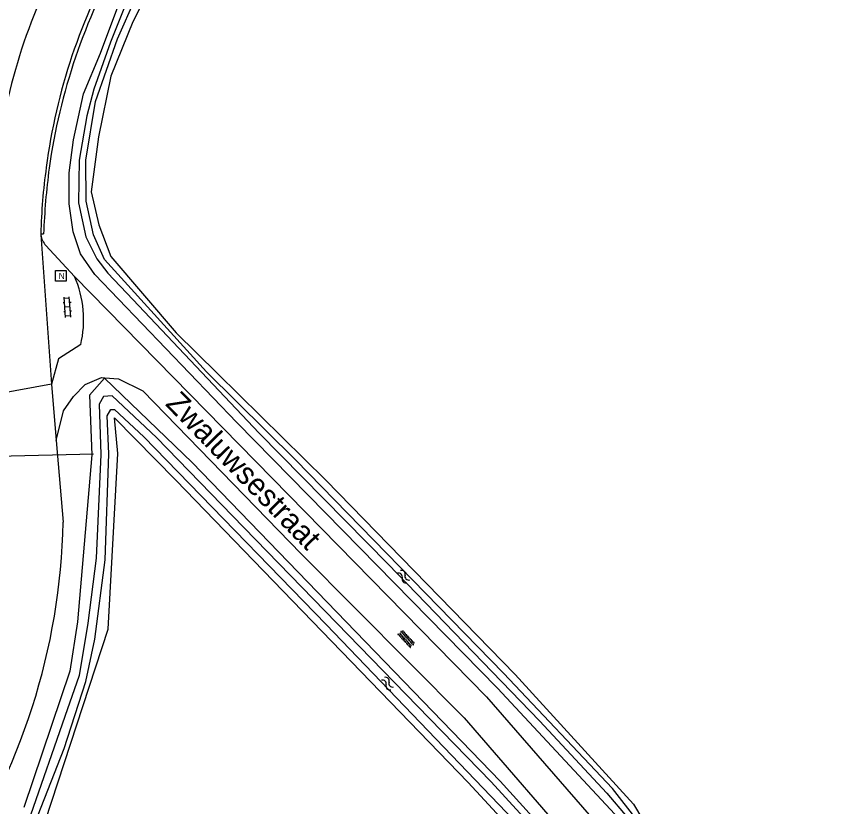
# Model space of a CAD drawing. Extents: x 133000 to 136000, y 400500 to 403500.
# Drawn here: x 135319.3 to 135413, y 400832.4 to 400922.1 of the extents above; entities that cross this region are included whole.
import ezdxf

# ---------------------------------------------------------------- set-up
doc = ezdxf.new("R2010")
doc.units = 0
for name, color, linetype in [('gg-anno-openbare ruimte label', 7, 'Continuous'), ('gg-knt-onverhard', 7, 'Continuous'), ('gg-knt-verharding', 7, 'Continuous'), ('gg-kntw-bovenkant insteek waterloop', 7, 'Continuous'), ('gg-kntw-waterlijn', 7, 'Continuous'), ('gg-kwrk-duiker nz buis', 7, 'Continuous'), ('gt-grn-weggrens', 7, 'Continuous'), ('gt-symb-klinker verharding', 7, 'Continuous'), ('gt-symb-nortonput', 7, 'Continuous'), ('gt-symb-overige verharding', 7, 'Continuous'), ('gt-symb-watersymbool', 7, 'Continuous')]:
    doc.layers.add(name, color=color, linetype=linetype)

# ---------------------------------------------------------------- blocks, each defined once
blk = doc.blocks.new('gt0-WA')
at = {"layer": 'gt-symb-watersymbool'}
for centre, start, end in [((-0.323, 0.022), 28.07249, 151.92751), ((0.427, 0.422), 208.07248, 331.92751), ((-0.323, -0.428), 28.07249, 151.92751), ((0.427, -0.028), 208.07248, 331.92751)]:
    blk.add_arc(centre, 0.425, start, end, dxfattribs=at)
blk = doc.blocks.new('gt0-OVH')
at = {"layer": 'gt-symb-overige verharding'}
for points in [[(-0.972, 0.298), (-0.967, 0.308), (-0.965, 0.319), (-0.966, 0.33), (-0.971, 0.34), (-0.978, 0.348), (-0.988, 0.353), (-0.999, 0.355), (-1.01, 0.354), (-1.02, 0.349), (-1.028, 0.342), (-1.033, 0.332), (-1.035, 0.321), (-1.034, 0.31), (-1.029, 0.3), (-1.022, 0.292), (-1.012, 0.287), (-1.001, 0.285), (-0.99, 0.286), (-0.98, 0.291)], [(-0.872, 0.106), (-0.867, 0.116), (-0.865, 0.126), (-0.866, 0.137), (-0.871, 0.147), (-0.878, 0.156), (-0.888, 0.161), (-0.899, 0.163), (-0.91, 0.162), (-0.92, 0.157), (-0.928, 0.15), (-0.933, 0.14), (-0.935, 0.129), (-0.934, 0.118), (-0.929, 0.108), (-0.922, 0.1), (-0.912, 0.095), (-0.901, 0.092), (-0.89, 0.094), (-0.88, 0.098)], [(-0.772, 0.298), (-0.767, 0.308), (-0.765, 0.319), (-0.766, 0.33), (-0.771, 0.34), (-0.778, 0.348), (-0.788, 0.353), (-0.799, 0.355), (-0.81, 0.354), (-0.82, 0.349), (-0.828, 0.342), (-0.833, 0.332), (-0.835, 0.321), (-0.834, 0.31), (-0.829, 0.3), (-0.822, 0.292), (-0.812, 0.287), (-0.801, 0.285), (-0.79, 0.286), (-0.78, 0.291)], [(-0.672, 0.106), (-0.667, 0.116), (-0.665, 0.126), (-0.666, 0.137), (-0.671, 0.147), (-0.678, 0.156), (-0.688, 0.161), (-0.699, 0.163), (-0.71, 0.162), (-0.72, 0.157), (-0.728, 0.15), (-0.733, 0.14), (-0.735, 0.129), (-0.734, 0.118), (-0.729, 0.108), (-0.722, 0.1), (-0.712, 0.095), (-0.701, 0.092), (-0.69, 0.094), (-0.68, 0.098)], [(-0.572, 0.298), (-0.567, 0.308), (-0.565, 0.319), (-0.566, 0.33), (-0.571, 0.34), (-0.578, 0.348), (-0.588, 0.353), (-0.599, 0.355), (-0.61, 0.354), (-0.62, 0.349), (-0.628, 0.342), (-0.633, 0.332), (-0.635, 0.321), (-0.634, 0.31), (-0.629, 0.3), (-0.622, 0.292), (-0.612, 0.287), (-0.601, 0.285), (-0.59, 0.286), (-0.58, 0.291)], [(-0.472, 0.106), (-0.467, 0.116), (-0.465, 0.126), (-0.466, 0.137), (-0.471, 0.147), (-0.478, 0.156), (-0.488, 0.161), (-0.499, 0.163), (-0.51, 0.162), (-0.52, 0.157), (-0.528, 0.15), (-0.533, 0.14), (-0.535, 0.129), (-0.534, 0.118), (-0.529, 0.108), (-0.522, 0.1), (-0.512, 0.095), (-0.501, 0.092), (-0.49, 0.094), (-0.48, 0.098)], [(-0.372, 0.298), (-0.367, 0.308), (-0.365, 0.319), (-0.366, 0.33), (-0.371, 0.34), (-0.378, 0.348), (-0.388, 0.353), (-0.399, 0.355), (-0.41, 0.354), (-0.42, 0.349), (-0.428, 0.342), (-0.433, 0.332), (-0.435, 0.321), (-0.434, 0.31), (-0.429, 0.3), (-0.422, 0.292), (-0.412, 0.287), (-0.401, 0.285), (-0.39, 0.286), (-0.38, 0.291)], [(-0.272, 0.106), (-0.267, 0.116), (-0.265, 0.126), (-0.266, 0.137), (-0.271, 0.147), (-0.278, 0.156), (-0.288, 0.161), (-0.299, 0.163), (-0.31, 0.162), (-0.32, 0.157), (-0.328, 0.15), (-0.333, 0.14), (-0.335, 0.129), (-0.334, 0.118), (-0.329, 0.108), (-0.322, 0.1), (-0.312, 0.095), (-0.301, 0.092), (-0.29, 0.094), (-0.28, 0.098)], [(-0.172, 0.298), (-0.167, 0.308), (-0.165, 0.319), (-0.166, 0.33), (-0.171, 0.34), (-0.178, 0.348), (-0.188, 0.353), (-0.199, 0.355), (-0.21, 0.354), (-0.22, 0.349), (-0.228, 0.342), (-0.233, 0.332), (-0.235, 0.321), (-0.234, 0.31), (-0.229, 0.3), (-0.222, 0.292), (-0.212, 0.287), (-0.201, 0.285), (-0.19, 0.286), (-0.18, 0.291)], [(-0.072, 0.106), (-0.067, 0.116), (-0.065, 0.126), (-0.066, 0.137), (-0.071, 0.147), (-0.078, 0.156), (-0.088, 0.161), (-0.099, 0.163), (-0.11, 0.162), (-0.12, 0.157), (-0.128, 0.15), (-0.133, 0.14), (-0.135, 0.129), (-0.134, 0.118), (-0.129, 0.108), (-0.122, 0.1), (-0.112, 0.095), (-0.101, 0.092), (-0.09, 0.094), (-0.08, 0.098)], [(0.028, 0.298), (0.033, 0.308), (0.035, 0.319), (0.034, 0.33), (0.029, 0.34), (0.022, 0.348), (0.012, 0.353), (0.001, 0.355), (-0.01, 0.354), (-0.02, 0.349), (-0.028, 0.342), (-0.033, 0.332), (-0.035, 0.321), (-0.034, 0.31), (-0.029, 0.3), (-0.022, 0.292), (-0.012, 0.287), (-0.001, 0.285), (0.01, 0.286), (0.02, 0.291)], [(0.128, 0.106), (0.133, 0.116), (0.135, 0.126), (0.134, 0.137), (0.129, 0.147), (0.122, 0.156), (0.112, 0.161), (0.101, 0.163), (0.09, 0.162), (0.08, 0.157), (0.072, 0.15), (0.067, 0.14), (0.065, 0.129), (0.066, 0.118), (0.071, 0.108), (0.078, 0.1), (0.088, 0.095), (0.099, 0.092), (0.11, 0.094), (0.12, 0.098)], [(0.228, 0.298), (0.233, 0.308), (0.235, 0.319), (0.234, 0.33), (0.229, 0.34), (0.222, 0.348), (0.212, 0.353), (0.201, 0.355), (0.19, 0.354), (0.18, 0.349), (0.172, 0.342), (0.167, 0.332), (0.165, 0.321), (0.166, 0.31), (0.171, 0.3), (0.178, 0.292), (0.188, 0.287), (0.199, 0.285), (0.21, 0.286), (0.22, 0.291)], [(0.328, 0.106), (0.333, 0.116), (0.335, 0.126), (0.334, 0.137), (0.329, 0.147), (0.322, 0.156), (0.312, 0.161), (0.301, 0.163), (0.29, 0.162), (0.28, 0.157), (0.272, 0.15), (0.267, 0.14), (0.265, 0.129), (0.266, 0.118), (0.271, 0.108), (0.278, 0.1), (0.288, 0.095), (0.299, 0.092), (0.31, 0.094), (0.32, 0.098)], [(0.428, 0.298), (0.433, 0.308), (0.435, 0.319), (0.434, 0.33), (0.429, 0.34), (0.422, 0.348), (0.412, 0.353), (0.401, 0.355), (0.39, 0.354), (0.38, 0.349), (0.372, 0.342), (0.367, 0.332), (0.365, 0.321), (0.366, 0.31), (0.371, 0.3), (0.378, 0.292), (0.388, 0.287), (0.399, 0.285), (0.41, 0.286), (0.42, 0.291)], [(0.528, 0.106), (0.533, 0.116), (0.535, 0.126), (0.534, 0.137), (0.529, 0.147), (0.522, 0.156), (0.512, 0.161), (0.501, 0.163), (0.49, 0.162), (0.48, 0.157), (0.472, 0.15), (0.467, 0.14), (0.465, 0.129), (0.466, 0.118), (0.471, 0.108), (0.478, 0.1), (0.488, 0.095), (0.499, 0.092), (0.51, 0.094), (0.52, 0.098)], [(0.628, 0.298), (0.633, 0.308), (0.635, 0.319), (0.634, 0.33), (0.629, 0.34), (0.622, 0.348), (0.612, 0.353), (0.601, 0.355), (0.59, 0.354), (0.58, 0.349), (0.572, 0.342), (0.567, 0.332), (0.565, 0.321), (0.566, 0.31), (0.571, 0.3), (0.578, 0.292), (0.588, 0.287), (0.599, 0.285), (0.61, 0.286), (0.62, 0.291)], [(0.728, 0.106), (0.733, 0.116), (0.735, 0.126), (0.734, 0.137), (0.729, 0.147), (0.722, 0.156), (0.712, 0.161), (0.701, 0.163), (0.69, 0.162), (0.68, 0.157), (0.672, 0.15), (0.667, 0.14), (0.665, 0.129), (0.666, 0.118), (0.671, 0.108), (0.678, 0.1), (0.688, 0.095), (0.699, 0.092), (0.71, 0.094), (0.72, 0.098)], [(0.828, 0.298), (0.833, 0.308), (0.835, 0.319), (0.834, 0.33), (0.829, 0.34), (0.822, 0.348), (0.812, 0.353), (0.801, 0.355), (0.79, 0.354), (0.78, 0.349), (0.772, 0.342), (0.767, 0.332), (0.765, 0.321), (0.766, 0.31), (0.771, 0.3), (0.778, 0.292), (0.788, 0.287), (0.799, 0.285), (0.81, 0.286), (0.82, 0.291)], [(0.928, 0.106), (0.933, 0.116), (0.935, 0.126), (0.934, 0.137), (0.929, 0.147), (0.922, 0.156), (0.912, 0.161), (0.901, 0.163), (0.89, 0.162), (0.88, 0.157), (0.872, 0.15), (0.867, 0.14), (0.865, 0.129), (0.866, 0.118), (0.871, 0.108), (0.878, 0.1), (0.888, 0.095), (0.899, 0.092), (0.91, 0.094), (0.92, 0.098)], [(1.028, 0.298), (1.033, 0.308), (1.035, 0.319), (1.034, 0.33), (1.029, 0.34), (1.022, 0.348), (1.012, 0.353), (1.001, 0.355), (0.99, 0.354), (0.98, 0.349), (0.972, 0.342), (0.967, 0.332), (0.965, 0.321), (0.966, 0.31), (0.971, 0.3), (0.978, 0.292), (0.988, 0.287), (0.999, 0.285), (1.01, 0.286), (1.02, 0.291)], [(-0.972, -0.142), (-0.967, -0.132), (-0.965, -0.121), (-0.966, -0.11), (-0.971, -0.1), (-0.978, -0.092), (-0.988, -0.087), (-0.999, -0.085), (-1.01, -0.086), (-1.02, -0.091), (-1.028, -0.098), (-1.033, -0.108), (-1.035, -0.119), (-1.034, -0.13), (-1.029, -0.14), (-1.022, -0.148), (-1.012, -0.153), (-1.001, -0.155), (-0.99, -0.154), (-0.98, -0.149)], [(-0.872, -0.334), (-0.867, -0.324), (-0.865, -0.314), (-0.866, -0.303), (-0.871, -0.293), (-0.878, -0.284), (-0.888, -0.279), (-0.899, -0.277), (-0.91, -0.278), (-0.92, -0.283), (-0.928, -0.29), (-0.933, -0.3), (-0.935, -0.311), (-0.934, -0.322), (-0.929, -0.332), (-0.922, -0.34), (-0.912, -0.345), (-0.901, -0.348), (-0.89, -0.346), (-0.88, -0.342)], [(-0.772, -0.142), (-0.767, -0.132), (-0.765, -0.121), (-0.766, -0.11), (-0.771, -0.1), (-0.778, -0.092), (-0.788, -0.087), (-0.799, -0.085), (-0.81, -0.086), (-0.82, -0.091), (-0.828, -0.098), (-0.833, -0.108), (-0.835, -0.119), (-0.834, -0.13), (-0.829, -0.14), (-0.822, -0.148), (-0.812, -0.153), (-0.801, -0.155), (-0.79, -0.154), (-0.78, -0.149)], [(-0.672, -0.334), (-0.667, -0.324), (-0.665, -0.314), (-0.666, -0.303), (-0.671, -0.293), (-0.678, -0.284), (-0.688, -0.279), (-0.699, -0.277), (-0.71, -0.278), (-0.72, -0.283), (-0.728, -0.29), (-0.733, -0.3), (-0.735, -0.311), (-0.734, -0.322), (-0.729, -0.332), (-0.722, -0.34), (-0.712, -0.345), (-0.701, -0.348), (-0.69, -0.346), (-0.68, -0.342)], [(-0.572, -0.142), (-0.567, -0.132), (-0.565, -0.121), (-0.566, -0.11), (-0.571, -0.1), (-0.578, -0.092), (-0.588, -0.087), (-0.599, -0.085), (-0.61, -0.086), (-0.62, -0.091), (-0.628, -0.098), (-0.633, -0.108), (-0.635, -0.119), (-0.634, -0.13), (-0.629, -0.14), (-0.622, -0.148), (-0.612, -0.153), (-0.601, -0.155), (-0.59, -0.154), (-0.58, -0.149)], [(-0.472, -0.334), (-0.467, -0.324), (-0.465, -0.314), (-0.466, -0.303), (-0.471, -0.293), (-0.478, -0.284), (-0.488, -0.279), (-0.499, -0.277), (-0.51, -0.278), (-0.52, -0.283), (-0.528, -0.29), (-0.533, -0.3), (-0.535, -0.311), (-0.534, -0.322), (-0.529, -0.332), (-0.522, -0.34), (-0.512, -0.345), (-0.501, -0.348), (-0.49, -0.346), (-0.48, -0.342)], [(-0.372, -0.142), (-0.367, -0.132), (-0.365, -0.121), (-0.366, -0.11), (-0.371, -0.1), (-0.378, -0.092), (-0.388, -0.087), (-0.399, -0.085), (-0.41, -0.086), (-0.42, -0.091), (-0.428, -0.098), (-0.433, -0.108), (-0.435, -0.119), (-0.434, -0.13), (-0.429, -0.14), (-0.422, -0.148), (-0.412, -0.153), (-0.401, -0.155), (-0.39, -0.154), (-0.38, -0.149)], [(-0.272, -0.334), (-0.267, -0.324), (-0.265, -0.314), (-0.266, -0.303), (-0.271, -0.293), (-0.278, -0.284), (-0.288, -0.279), (-0.299, -0.277), (-0.31, -0.278), (-0.32, -0.283), (-0.328, -0.29), (-0.333, -0.3), (-0.335, -0.311), (-0.334, -0.322), (-0.329, -0.332), (-0.322, -0.34), (-0.312, -0.345), (-0.301, -0.348), (-0.29, -0.346), (-0.28, -0.342)], [(-0.172, -0.142), (-0.167, -0.132), (-0.165, -0.121), (-0.166, -0.11), (-0.171, -0.1), (-0.178, -0.092), (-0.188, -0.087), (-0.199, -0.085), (-0.21, -0.086), (-0.22, -0.091), (-0.228, -0.098), (-0.233, -0.108), (-0.235, -0.119), (-0.234, -0.13), (-0.229, -0.14), (-0.222, -0.148), (-0.212, -0.153), (-0.201, -0.155), (-0.19, -0.154), (-0.18, -0.149)], [(-0.072, -0.334), (-0.067, -0.324), (-0.065, -0.314), (-0.066, -0.303), (-0.071, -0.293), (-0.078, -0.284), (-0.088, -0.279), (-0.099, -0.277), (-0.11, -0.278), (-0.12, -0.283), (-0.128, -0.29), (-0.133, -0.3), (-0.135, -0.311), (-0.134, -0.322), (-0.129, -0.332), (-0.122, -0.34), (-0.112, -0.345), (-0.101, -0.348), (-0.09, -0.346), (-0.08, -0.342)], [(0.028, -0.142), (0.033, -0.132), (0.035, -0.121), (0.034, -0.11), (0.029, -0.1), (0.022, -0.092), (0.012, -0.087), (0.001, -0.085), (-0.01, -0.086), (-0.02, -0.091), (-0.028, -0.098), (-0.033, -0.108), (-0.035, -0.119), (-0.034, -0.13), (-0.029, -0.14), (-0.022, -0.148), (-0.012, -0.153), (-0.001, -0.155), (0.01, -0.154), (0.02, -0.149)], [(0.128, -0.334), (0.133, -0.324), (0.135, -0.314), (0.134, -0.303), (0.129, -0.293), (0.122, -0.284), (0.112, -0.279), (0.101, -0.277), (0.09, -0.278), (0.08, -0.283), (0.072, -0.29), (0.067, -0.3), (0.065, -0.311), (0.066, -0.322), (0.071, -0.332), (0.078, -0.34), (0.088, -0.345), (0.099, -0.348), (0.11, -0.346), (0.12, -0.342)], [(0.228, -0.142), (0.233, -0.132), (0.235, -0.121), (0.234, -0.11), (0.229, -0.1), (0.222, -0.092), (0.212, -0.087), (0.201, -0.085), (0.19, -0.086), (0.18, -0.091), (0.172, -0.098), (0.167, -0.108), (0.165, -0.119), (0.166, -0.13), (0.171, -0.14), (0.178, -0.148), (0.188, -0.153), (0.199, -0.155), (0.21, -0.154), (0.22, -0.149)], [(0.328, -0.334), (0.333, -0.324), (0.335, -0.314), (0.334, -0.303), (0.329, -0.293), (0.322, -0.284), (0.312, -0.279), (0.301, -0.277), (0.29, -0.278), (0.28, -0.283), (0.272, -0.29), (0.267, -0.3), (0.265, -0.311), (0.266, -0.322), (0.271, -0.332), (0.278, -0.34), (0.288, -0.345), (0.299, -0.348), (0.31, -0.346), (0.32, -0.342)], [(0.428, -0.142), (0.433, -0.132), (0.435, -0.121), (0.434, -0.11), (0.429, -0.1), (0.422, -0.092), (0.412, -0.087), (0.401, -0.085), (0.39, -0.086), (0.38, -0.091), (0.372, -0.098), (0.367, -0.108), (0.365, -0.119), (0.366, -0.13), (0.371, -0.14), (0.378, -0.148), (0.388, -0.153), (0.399, -0.155), (0.41, -0.154), (0.42, -0.149)], [(0.528, -0.334), (0.533, -0.324), (0.535, -0.314), (0.534, -0.303), (0.529, -0.293), (0.522, -0.284), (0.512, -0.279), (0.501, -0.277), (0.49, -0.278), (0.48, -0.283), (0.472, -0.29), (0.467, -0.3), (0.465, -0.311), (0.466, -0.322), (0.471, -0.332), (0.478, -0.34), (0.488, -0.345), (0.499, -0.348), (0.51, -0.346), (0.52, -0.342)], [(0.628, -0.142), (0.633, -0.132), (0.635, -0.121), (0.634, -0.11), (0.629, -0.1), (0.622, -0.092), (0.612, -0.087), (0.601, -0.085), (0.59, -0.086), (0.58, -0.091), (0.572, -0.098), (0.567, -0.108), (0.565, -0.119), (0.566, -0.13), (0.571, -0.14), (0.578, -0.148), (0.588, -0.153), (0.599, -0.155), (0.61, -0.154), (0.62, -0.149)], [(0.728, -0.334), (0.733, -0.324), (0.735, -0.314), (0.734, -0.303), (0.729, -0.293), (0.722, -0.284), (0.712, -0.279), (0.701, -0.277), (0.69, -0.278), (0.68, -0.283), (0.672, -0.29), (0.667, -0.3), (0.665, -0.311), (0.666, -0.322), (0.671, -0.332), (0.678, -0.34), (0.688, -0.345), (0.699, -0.348), (0.71, -0.346), (0.72, -0.342)], [(0.828, -0.142), (0.833, -0.132), (0.835, -0.121), (0.834, -0.11), (0.829, -0.1), (0.822, -0.092), (0.812, -0.087), (0.801, -0.085), (0.79, -0.086), (0.78, -0.091), (0.772, -0.098), (0.767, -0.108), (0.765, -0.119), (0.766, -0.13), (0.771, -0.14), (0.778, -0.148), (0.788, -0.153), (0.799, -0.155), (0.81, -0.154), (0.82, -0.149)], [(0.928, -0.334), (0.933, -0.324), (0.935, -0.314), (0.934, -0.303), (0.929, -0.293), (0.922, -0.284), (0.912, -0.279), (0.901, -0.277), (0.89, -0.278), (0.88, -0.283), (0.872, -0.29), (0.867, -0.3), (0.865, -0.311), (0.866, -0.322), (0.871, -0.332), (0.878, -0.34), (0.888, -0.345), (0.899, -0.348), (0.91, -0.346), (0.92, -0.342)], [(1.028, -0.142), (1.033, -0.132), (1.035, -0.121), (1.034, -0.11), (1.029, -0.1), (1.022, -0.092), (1.012, -0.087), (1.001, -0.085), (0.99, -0.086), (0.98, -0.091), (0.972, -0.098), (0.967, -0.108), (0.965, -0.119), (0.966, -0.13), (0.971, -0.14), (0.978, -0.148), (0.988, -0.153), (0.999, -0.155), (1.01, -0.154), (1.02, -0.149)]]:
    blk.add_lwpolyline(points, close=True, dxfattribs=at)
blk = doc.blocks.new('gt0-KL1')
at = {"layer": 'gt-symb-klinker verharding'}
for p, q in [((-1.15, 0.3), (1.15, 0.3)), ((-1, -0.3), (-1, 0.3)), ((-0.5, 0.3), (-0.5, 0.45)), ((0, -0.3), (0, 0.3)), ((0.5, 0.3), (0.5, 0.45)), ((1, -0.3), (1, 0.3)), ((-1.15, -0.3), (1.15, -0.3)), ((-0.5, -0.45), (-0.5, -0.3)), ((0.5, -0.45), (0.5, -0.3))]:
    blk.add_line(p, q, dxfattribs=at)
blk = doc.blocks.new('gt0-NPUT')
at = {"layer": 'gt-symb-nortonput'}
blk.add_lwpolyline([(-0.566, -0.608), (-0.566, 0.592), (0.634, 0.592), (0.634, -0.608)], close=True, dxfattribs=at)
blk.add_text('N', height=0.7, dxfattribs=at).set_placement((-0.221, -0.381))

msp = doc.modelspace()

# ---------------------------------------------------------------- linework, layer by layer
at = {"layer": 'gg-knt-onverhard'}
for points in [[(135325.9, 400892.6), (135372.666, 400844.877), (135386.822, 400828.581), (135394.713, 400815.539), (135400.523, 400803.744), (135412.244, 400782.17)], [(135323.845, 400873.986), (135324.67, 400877.346), (135325.776, 400878.964), (135327.114, 400880.357), (135328.96, 400881.124), (135329.361, 400881.091)], [(135329.361, 400881.091), (135330.89, 400880.966), (135333.654, 400879.629)], [(135333.654, 400879.629), (135351.619, 400861.099), (135370.105, 400842.492), (135384.007, 400826.446), (135391.622, 400813.641), (135402.656, 400791.973), (135409.696, 400778.958)]]:
    msp.add_lwpolyline(points, dxfattribs=at)
at = {"layer": 'gg-knt-verharding'}
for p, q in [((135322.093, 400897.458), (135322.091, 400897.321)), ((135322.091, 400897.321), (135323.303, 400880.362)), ((135322.093, 400897.458), (135322.403, 400897.442)), ((135325.9, 400892.6), (135322.663, 400896.105)), ((135323.303, 400880.362), (135323.845, 400873.986)), ((135323.845, 400873.986), (135324.636, 400864.692))]:
    msp.add_line(p, q, dxfattribs=at)
msp.add_lwpolyline([(135326.614, 400884.864), (135324.106, 400883.256), (135323.303, 400880.362)], dxfattribs=at)
for centre, radius, start, end in [((135388.836, 400896.429), 66.684, 150.26006, 172.63477), ((135391.193, 400895.383), 68.82, 150.44732, 172.0564), ((135382.788, 400897.939), 66.129, 157.02982, 168.30632), ((135384.137, 400896.217), 62.057, 171.88485, 178.85404), ((135403.412, 400894.346), 81.068, 172.52392, 177.81137), ((135324.231, 400897.585), 2.156, 187.03663, 223.34746), ((135314.851, 400887.679), 12.095, 346.54049, 24.00595), ((135250.185, 400866.393), 74.47, 325.78759, 358.6913)]:
    msp.add_arc(centre, radius, start, end, dxfattribs=at)
at = {"layer": 'gg-kntw-bovenkant insteek waterloop'}
for points in [[(135344.34, 400876.01), (135328.204, 400892.832), (135326.598, 400895.188), (135325.769, 400897.681), (135325.319, 400900.867), (135325.316, 400904.352), (135325.796, 400908.122), (135326.94, 400913.352), (135328.853, 400917.964), (135330.932, 400923.518), (135333.556, 400928.8), (135336.251, 400933.159), (135344.433, 400942.879), (135352.91, 400952.205), (135356.504, 400955.635), (135357.654, 400954.691)], [(135357.654, 400954.691), (135347.98, 400943.748), (135343.635, 400938.405), (135335.795, 400927.967), (135332.543, 400921.519), (135330.04, 400915.356), (135328.645, 400908.455), (135327.795, 400902.203), (135328.683, 400898.46), (135330.011, 400894.886), (135337.451, 400886.218), (135342.134, 400881.571), (135354.431, 400869.48)], [(135329.308, 400881.043), (135327.62, 400879.126), (135327.867, 400872.355), (135326.253, 400853.379), (135325.367, 400847.796), (135320.164, 400832.323)], [(135387.417, 400818.263), (135383.342, 400825.197), (135374.225, 400835.307), (135339.266, 400871.487), (135329.308, 400881.043)], [(135268.215, 400739.334), (135268.893, 400740.176), (135284.879, 400763.688), (135301.506, 400790.134), (135315.748, 400814), (135322.61, 400830.83), (135329.712, 400852.551), (135330.807, 400872.513), (135330.462, 400876.559), (135337.391, 400869.485), (135370.585, 400835.159), (135381.207, 400823.666), (135383.861, 400819.497)], [(135344.34, 400876.01), (135352.433, 400867.779), (135373.9, 400845.854), (135388.25, 400830.46), (135396.346, 400816.284), (135402.251, 400804.655), (135411.301, 400787.165)], [(135354.431, 400869.48), (135375.915, 400847.429), (135389.32, 400832.704), (135398.862, 400816.683), (135404.189, 400805.564), (135404.566, 400804.858)]]:
    msp.add_lwpolyline(points, dxfattribs=at)
at = {"layer": 'gg-kntw-waterlijn'}
for points in [[(135331.899, 400923.938), (135329.973, 400919.19), (135328.105, 400913.86), (135327.308, 400910.83), (135326.418, 400905.804), (135326.346, 400900.98), (135327.188, 400897.114), (135328.427, 400894.587), (135329.683, 400892.985), (135332.52, 400889.979), (135346.847, 400874.8), (135361.501, 400859.936), (135378.651, 400842.144), (135386.3, 400833.928), (135388.634, 400831.211), (135390.995, 400827.447), (135397.075, 400816.553), (135403.992, 400803.407), (135412.146, 400787.245)], [(135412.146, 400787.245), (135412.693, 400787.245), (135413.048, 400787.826), (135410.128, 400793.145), (135403.384, 400805.965), (135393.67, 400824.43), (135389.755, 400830.89), (135386.966, 400834.471), (135374.593, 400847.555), (135351.012, 400871.738), (135340.882, 400881.763), (135331.95, 400891.629), (135329.329, 400894.525), (135328.068, 400897.321), (135327.226, 400901.151), (135327.175, 400905.793), (135328.28, 400912.464), (135330.799, 400919.561), (135332.877, 400924.313)], [(135381.733, 400825.881), (135373.169, 400835.224), (135364.813, 400843.833), (135343.834, 400865.444), (135335.212, 400874.327), (135330.172, 400879.067), (135329.185, 400878.977), (135328.704, 400878.111), (135328.897, 400872.403), (135328.36, 400860.618), (135327.43, 400853.242), (135326.42, 400847.315), (135324.798, 400842.633), (135320.915, 400831.429)], [(135320.256, 400827.63), (135324.732, 400839.031), (135327.186, 400846.617), (135328.205, 400851.428), (135329.392, 400860.44), (135329.792, 400872.45), (135329.618, 400876.779), (135330.039, 400877.512), (135330.442, 400877.493), (135333.789, 400874.391), (135354.463, 400853.104), (135380.251, 400826.181)]]:
    msp.add_lwpolyline(points, dxfattribs=at)
at = {"layer": 'gg-kwrk-duiker nz buis'}
msp.add_line((135328.077, 400872.412), (135314.74, 400872.089), dxfattribs=at)
at = {"layer": 'gt-grn-weggrens'}
msp.add_line((135323.303, 400880.362), (135317.297, 400879.297), dxfattribs=at)

# ---------------------------------------------------------------- block references
at = {"layer": 'gt-symb-klinker verharding', "rotation": 94.07336449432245}
msp.add_blockref('gt0-KL1', (135325.099, 400889.125), dxfattribs=at)
at = {"layer": 'gt-symb-nortonput'}
msp.add_blockref('gt0-NPUT', (135324.334, 400892.686), dxfattribs=at)
at = {"layer": 'gt-symb-overige verharding', "rotation": 133.09489798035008}
msp.add_blockref('gt0-OVH', (135363.561, 400851.46), dxfattribs=at)
at = {"layer": 'gt-symb-watersymbool'}
for p, rotation in [((135363.219, 400858.571), -45.607353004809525), ((135361.397, 400846.428), -46.29643001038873)]:
    msp.add_blockref('gt0-WA', p, dxfattribs=dict(at, rotation=rotation))

# ---------------------------------------------------------------- texts
at = {"layer": 'gg-anno-openbare ruimte label'}
msp.add_text('Zwaluwsestraat', height=2.5, rotation=314.2, dxfattribs=at).set_placement((135336.121, 400878.054))

doc.saveas('drawing.dxf')
